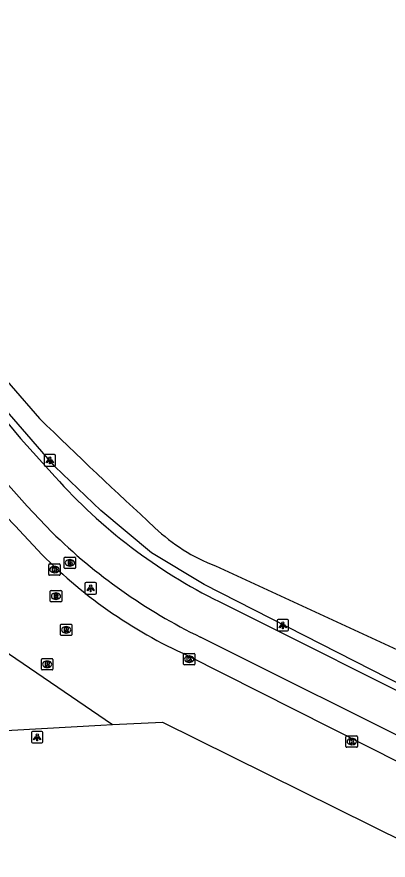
# Model space of a CAD drawing. Extents: x 155018 to 156648, y 383980 to 385733.
# Drawn here: x 156061.5 to 156093.8, y 385177.2 to 385250.7 of the extents above; entities that cross this region are included whole.
import ezdxf

# ---------------------------------------------------------------- set-up
doc = ezdxf.new("R2010")
doc.units = 0
for name, color, linetype in [('IMGEO_Berm_groen', 7, 'Continuous'), ('IMGEO_Brandkraan', 7, 'Continuous'), ('IMGEO_Fietspad_gesloten', 7, 'Continuous'), ('IMGEO_Gemengd_bos', 7, 'Continuous'), ('IMGEO_Kolk', 7, 'Continuous'), ('IMGEO_Lichtpunt', 7, 'Continuous'), ('IMGEO_Rijbaan_lokaal_gesloten', 7, 'Continuous'), ('IMGEO_Rijbaan_lokaal_open', 7, 'Continuous'), ('IMGEO_Rioolput', 7, 'Continuous')]:
    doc.layers.add(name, color=color, linetype=linetype)

msp = doc.modelspace()

# ---------------------------------------------------------------- linework, layer by layer
at = {"layer": 'IMGEO_Berm_groen'}
msp.add_lwpolyline([(156102.546, 385188.598), (156077.76, 385201.237), (156073.183, 385203.997), (156068.77, 385207.699), (156064.755, 385211.524), (156060.823, 385216.091), (156052.553, 385226.326), (156042.069, 385239.075), (156026.166, 385258.048)], dxfattribs=at)
at = {"layer": 'IMGEO_Brandkraan'}
for p, q in [((156065.575, 385202.708), (156065.575, 385203.56)), ((156065.65, 385203.634), (156066.502, 385203.634)), ((156066.063, 385203.414), (156066.088, 385203.414)), ((156066.576, 385203.56), (156066.576, 385202.708)), ((156066.502, 385202.634), (156065.65, 385202.634)), ((156066.086, 385202.854), (156066.061, 385202.854))]:
    msp.add_line(p, q, dxfattribs=at)
for points in [[(156065.575, 385202.708), (156065.575, 385203.56)], [(156065.65, 385203.634), (156066.502, 385203.634)], [(156065.923, 385203.334), (156065.923, 385202.934), (156066.136, 385202.934)], [(156066.154, 385203.334), (156065.923, 385203.334)], [(156066.102, 385203.253), (156066.048, 385203.253), (156066.048, 385203.177)], [(156066.576, 385203.56), (156066.576, 385202.708)], [(156066.502, 385202.634), (156065.65, 385202.634)], [(156066.048, 385203.177), (156066.101, 385203.177)], [(156066.11, 385203.101), (156066.048, 385203.101), (156066.048, 385203.02)], [(156066.048, 385203.02), (156066.11, 385203.02)]]:
    msp.add_lwpolyline(points, dxfattribs=at)
for centre, radius, start, end in [((156065.652, 385203.558), 0.0765, 91.55205, 178.44795), ((156065.652, 385203.558), 0.0765, 91.55205, 178.44795), ((156066.103, 385203.215), 0.0379, 267.82845, 90.93552), ((156066.158, 385203.189), 0.145, 59.4692, 91.53667), ((156066.183, 385203.236), 0.0922, 285.51372, 58.15012), ((156066.5, 385203.558), 0.0765, 1.55205, 88.44795), ((156066.5, 385203.558), 0.0765, 1.55205, 88.44795), ((156065.652, 385202.71), 0.0765, 181.55205, 268.44795), ((156065.652, 385202.71), 0.0765, 181.55205, 268.44795), ((156066.111, 385203.06), 0.0404, 269.87594, 90.50774), ((156066.142, 385203.185), 0.251, 268.66757, 293.53466), ((156066.188, 385203.044), 0.105, 301.31148, 78.98903), ((156066.5, 385202.71), 0.0765, 271.55205, 358.44795), ((156066.5, 385202.71), 0.0765, 271.55205, 358.44795)]:
    msp.add_arc(centre, radius, start, end, dxfattribs=at)
for centre, major_axis, ratio, start_param, end_param in [((156066.062, 385203.134), (-0.387, 0.002), 0.722429, 4.712389, 7.853982), ((156066.087, 385203.134), (-0.39, 0.002), 0.717154, 1.570796, 4.712389)]:
    msp.add_ellipse(centre, major_axis=major_axis, ratio=ratio, start_param=start_param, end_param=end_param, dxfattribs=at)
at = {"layer": 'IMGEO_Fietspad_gesloten'}
for points in [[(156064.494, 385205.821), (156062.35, 385208.067), (156059.041, 385211.757), (156023.23, 385255.044), (156021.958, 385256.389)], [(156026.511, 385256.663), (156061.779, 385213.971), (156064.786, 385210.637)], [(156079.089, 385199.75), (156099.612, 385189.479), (156105.997, 385186.096)], [(156104.409, 385182.922), (156098.172, 385186.301), (156077.46, 385196.651)]]:
    msp.add_lwpolyline(points, dxfattribs=at)
for centre, radius, start, end in [((156099.984, 385242.04), 47.171, 221.73887, 243.7066), ((156099.083, 385240.976), 49.318, 225.46539, 243.99609)]:
    msp.add_arc(centre, radius, start, end, dxfattribs=at)
at = {"layer": 'IMGEO_Gemengd_bos'}
for points in [[(156026.166, 385258.048), (156030.003, 385255.014), (156036.796, 385247.271), (156051.061, 385229.962), (156063.426, 385215.728)], [(156078.75, 385202.879), (156099.91, 385193.108)]]:
    msp.add_lwpolyline(points, dxfattribs=at)
for centre, radius, start, end in [((156381.674, 385541.565), 455.469, 225.67507, 227.4184), ((156084.333, 385217.571), 15.717, 226.35902, 249.19294)]:
    msp.add_arc(centre, radius, start, end, dxfattribs=at)
at = {"layer": 'IMGEO_Kolk'}
for p, q in [((156064.225, 385202.122), (156064.225, 385202.974)), ((156064.3, 385203.048), (156065.152, 385203.048)), ((156064.713, 385202.828), (156064.738, 385202.828)), ((156065.226, 385202.974), (156065.226, 385202.122)), ((156065.152, 385202.048), (156064.3, 385202.048)), ((156064.736, 385202.268), (156064.711, 385202.268)), ((156075.973, 385194.307), (156075.973, 385195.159)), ((156076.048, 385195.233), (156076.9, 385195.233)), ((156076.974, 385195.159), (156076.974, 385194.307)), ((156076.484, 385194.453), (156076.459, 385194.453)), ((156076.461, 385195.013), (156076.486, 385195.013)), ((156076.9, 385194.233), (156076.048, 385194.233)), ((156090.131, 385187.122), (156090.131, 385187.974)), ((156090.206, 385188.048), (156091.058, 385188.048)), ((156090.619, 385187.828), (156090.644, 385187.828)), ((156091.132, 385187.974), (156091.132, 385187.122)), ((156091.058, 385187.048), (156090.206, 385187.048)), ((156090.642, 385187.268), (156090.617, 385187.268))]:
    msp.add_line(p, q, dxfattribs=at)
for points in [[(156064.225, 385202.122), (156064.225, 385202.974)], [(156064.3, 385203.048), (156065.152, 385203.048)], [(156064.546, 385202.748), (156064.669, 385202.748), (156064.669, 385202.597), (156064.799, 385202.748), (156064.963, 385202.748), (156064.817, 385202.597), (156064.97, 385202.348), (156064.818, 385202.348), (156064.733, 385202.512), (156064.669, 385202.445), (156064.669, 385202.348), (156064.546, 385202.348), (156064.546, 385202.748)], [(156065.226, 385202.974), (156065.226, 385202.122)], [(156065.152, 385202.048), (156064.3, 385202.048)], [(156075.973, 385194.307), (156075.973, 385195.159)], [(156076.048, 385195.233), (156076.9, 385195.233)], [(156076.974, 385195.159), (156076.974, 385194.307)], [(156076.294, 385194.933), (156076.417, 385194.933), (156076.417, 385194.782), (156076.547, 385194.933), (156076.711, 385194.933), (156076.565, 385194.782), (156076.718, 385194.533), (156076.566, 385194.533), (156076.481, 385194.697), (156076.417, 385194.63), (156076.417, 385194.533), (156076.294, 385194.533), (156076.294, 385194.933)], [(156076.9, 385194.233), (156076.048, 385194.233)], [(156090.131, 385187.122), (156090.131, 385187.974)], [(156090.206, 385188.048), (156091.058, 385188.048)], [(156091.132, 385187.974), (156091.132, 385187.122)], [(156091.058, 385187.048), (156090.206, 385187.048)], [(156090.452, 385187.748), (156090.575, 385187.748), (156090.575, 385187.597), (156090.705, 385187.748), (156090.869, 385187.748), (156090.723, 385187.597), (156090.876, 385187.348), (156090.724, 385187.348), (156090.639, 385187.512), (156090.575, 385187.445), (156090.575, 385187.348), (156090.452, 385187.348), (156090.452, 385187.748)]]:
    msp.add_lwpolyline(points, dxfattribs=at)
for centre, start, end in [((156064.302, 385202.972), 91.55205, 178.44795), ((156064.302, 385202.972), 91.55205, 178.44795), ((156065.15, 385202.972), 1.55205, 88.44795), ((156065.15, 385202.972), 1.55205, 88.44795), ((156064.302, 385202.124), 181.55205, 268.44795), ((156064.302, 385202.124), 181.55205, 268.44795), ((156065.15, 385202.124), 271.55205, 358.44795), ((156065.15, 385202.124), 271.55205, 358.44795), ((156076.05, 385195.157), 91.55205, 178.44795), ((156076.05, 385195.157), 91.55205, 178.44795), ((156076.898, 385195.157), 1.55205, 88.44795), ((156076.898, 385195.157), 1.55205, 88.44795), ((156076.05, 385194.309), 181.55205, 268.44795), ((156076.05, 385194.309), 181.55205, 268.44795), ((156076.898, 385194.309), 271.55205, 358.44795), ((156076.898, 385194.309), 271.55205, 358.44795), ((156090.208, 385187.972), 91.55205, 178.44795), ((156090.208, 385187.972), 91.55205, 178.44795), ((156091.056, 385187.972), 1.55205, 88.44795), ((156091.056, 385187.972), 1.55205, 88.44795), ((156090.208, 385187.124), 181.55205, 268.44795), ((156090.208, 385187.124), 181.55205, 268.44795), ((156091.056, 385187.124), 271.55205, 358.44795), ((156091.056, 385187.124), 271.55205, 358.44795)]:
    msp.add_arc(centre, 0.0765, start, end, dxfattribs=at)
for centre, major_axis, ratio, start_param, end_param in [((156064.712, 385202.548), (-0.387, 0.002), 0.722429, 4.712389, 7.853982), ((156064.737, 385202.548), (-0.39, 0.002), 0.717154, 1.570796, 4.712389), ((156076.46, 385194.733), (-0.387, 0.002), 0.722429, 4.712389, 7.853982), ((156076.485, 385194.733), (-0.39, 0.002), 0.717154, 1.570796, 4.712389), ((156090.618, 385187.548), (-0.387, 0.002), 0.722429, 4.712389, 7.853982), ((156090.643, 385187.548), (-0.39, 0.002), 0.717154, 1.570796, 4.712389)]:
    msp.add_ellipse(centre, major_axis=major_axis, ratio=ratio, start_param=start_param, end_param=end_param, dxfattribs=at)
at = {"layer": 'IMGEO_Lichtpunt'}
for p, q in [((156063.829, 385212.479), (156063.829, 385211.672)), ((156063.829, 385212.479), (156063.829, 385211.672)), ((156064.731, 385212.574), (156063.923, 385212.574)), ((156064.731, 385212.574), (156063.923, 385212.574)), ((156064.825, 385211.672), (156064.825, 385212.479)), ((156064.825, 385211.672), (156064.825, 385212.479)), ((156063.923, 385211.578), (156064.731, 385211.578)), ((156063.923, 385211.578), (156064.731, 385211.578)), ((156067.385, 385201.316), (156067.385, 385200.509)), ((156067.385, 385201.316), (156067.385, 385200.509)), ((156068.287, 385201.411), (156067.479, 385201.411)), ((156068.287, 385201.411), (156067.479, 385201.411)), ((156068.381, 385200.509), (156068.381, 385201.316)), ((156068.381, 385200.509), (156068.381, 385201.316)), ((156067.479, 385200.415), (156068.287, 385200.415)), ((156067.479, 385200.415), (156068.287, 385200.415)), ((156084.128, 385198.099), (156084.128, 385197.292)), ((156084.128, 385198.099), (156084.128, 385197.292)), ((156085.03, 385198.194), (156084.222, 385198.194)), ((156085.03, 385198.194), (156084.222, 385198.194)), ((156085.124, 385197.292), (156085.124, 385198.099)), ((156085.124, 385197.292), (156085.124, 385198.099)), ((156084.222, 385197.198), (156085.03, 385197.198)), ((156084.222, 385197.198), (156085.03, 385197.198)), ((156062.728, 385188.329), (156062.728, 385187.522)), ((156062.728, 385188.329), (156062.728, 385187.522)), ((156063.63, 385188.424), (156062.822, 385188.424)), ((156063.63, 385188.424), (156062.822, 385188.424)), ((156063.724, 385187.522), (156063.724, 385188.329)), ((156063.724, 385187.522), (156063.724, 385188.329)), ((156062.822, 385187.428), (156063.63, 385187.428)), ((156062.822, 385187.428), (156063.63, 385187.428))]:
    msp.add_line(p, q, dxfattribs=at)
for points in [[(156064.203, 385212.143), (156064.242, 385212.115), (156064.054, 385211.853), (156064.016, 385211.88), (156064.203, 385212.143)], [(156064.305, 385212.095), (156064.352, 385212.095), (156064.352, 385211.773), (156064.305, 385211.773), (156064.305, 385212.095)], [(156064.415, 385212.115), (156064.453, 385212.142), (156064.64, 385211.88), (156064.601, 385211.852), (156064.415, 385212.115)], [(156067.759, 385200.98), (156067.798, 385200.952), (156067.61, 385200.69), (156067.572, 385200.717), (156067.759, 385200.98)], [(156067.861, 385200.932), (156067.908, 385200.932), (156067.908, 385200.61), (156067.861, 385200.61), (156067.861, 385200.932)], [(156067.971, 385200.952), (156068.009, 385200.979), (156068.196, 385200.717), (156068.157, 385200.689), (156067.971, 385200.952)], [(156084.502, 385197.763), (156084.541, 385197.735), (156084.353, 385197.473), (156084.315, 385197.5), (156084.502, 385197.763)], [(156084.604, 385197.715), (156084.651, 385197.715), (156084.651, 385197.393), (156084.604, 385197.393), (156084.604, 385197.715)], [(156084.714, 385197.735), (156084.752, 385197.762), (156084.939, 385197.5), (156084.9, 385197.472), (156084.714, 385197.735)], [(156063.102, 385187.993), (156063.141, 385187.965), (156062.953, 385187.703), (156062.915, 385187.73), (156063.102, 385187.993)], [(156063.204, 385187.945), (156063.251, 385187.945), (156063.251, 385187.623), (156063.204, 385187.623), (156063.204, 385187.945)], [(156063.314, 385187.965), (156063.352, 385187.992), (156063.539, 385187.73), (156063.5, 385187.702), (156063.314, 385187.965)]]:
    msp.add_lwpolyline(points, dxfattribs=at)
for centre in [(156064.328, 385212.277), (156067.884, 385201.114), (156084.627, 385197.897), (156063.227, 385188.127)]:
    msp.add_circle(centre, 0.0994, dxfattribs=at)
for centre, start, end in [((156063.923, 385212.479), 90, 180), ((156063.923, 385212.479), 90, 180), ((156064.731, 385212.479), 0, 90), ((156064.731, 385212.479), 0, 90), ((156063.923, 385211.672), 180, 270), ((156063.923, 385211.672), 180, 270), ((156064.731, 385211.672), 270, 0), ((156064.731, 385211.672), 270, 360), ((156067.479, 385201.316), 90, 180), ((156067.479, 385201.316), 90, 180), ((156068.287, 385201.316), 0, 90), ((156068.287, 385201.316), 0, 90), ((156067.479, 385200.509), 180, 270), ((156067.479, 385200.509), 180, 270), ((156068.287, 385200.509), 270, 0), ((156068.287, 385200.509), 270, 360), ((156084.222, 385198.099), 90, 180), ((156084.222, 385198.099), 90, 180), ((156085.03, 385198.099), 0, 90), ((156085.03, 385198.099), 0, 90), ((156084.222, 385197.292), 180, 270), ((156084.222, 385197.292), 180, 270), ((156085.03, 385197.292), 270, 0), ((156085.03, 385197.292), 270, 360), ((156062.822, 385188.329), 90, 180), ((156062.822, 385188.329), 90, 180), ((156063.63, 385188.329), 0, 90), ((156063.63, 385188.329), 0, 90), ((156062.822, 385187.522), 180, 270), ((156062.822, 385187.522), 180, 270), ((156063.63, 385187.522), 270, 0), ((156063.63, 385187.522), 270, 360)]:
    msp.add_arc(centre, 0.0946, start, end, dxfattribs=at)
at = {"layer": 'IMGEO_Rijbaan_lokaal_gesloten'}
for points in [[(156063.27, 385204.234), (156061.665, 385205.986)], [(156058.949, 385196.424), (156069.8, 385189.037)], [(156101.261, 385182.433), (156076.364, 385195.035)], [(156069.8, 385189.037), (156074.14, 385189.25), (156098.428, 385177.207)]]:
    msp.add_lwpolyline(points, dxfattribs=at)
for centre, radius, start, end in [((156149.823, 385290.754), 122.301, 220.56785, 223.87693), ((156093.889, 385233.899), 42.633, 224.09337, 245.72782)]:
    msp.add_arc(centre, radius, start, end, dxfattribs=at)
at = {"layer": 'IMGEO_Rijbaan_lokaal_open'}
msp.add_lwpolyline([(156027.063, 385186.632), (156034.237, 385187.03), (156050.64, 385187.957), (156068.78, 385188.987), (156069.8, 385189.037)], dxfattribs=at)
at = {"layer": 'IMGEO_Rioolput'}
for p, q in [((156064.36, 385199.801), (156064.36, 385200.653)), ((156064.435, 385200.727), (156065.287, 385200.727)), ((156064.848, 385200.507), (156064.873, 385200.507)), ((156065.361, 385200.653), (156065.361, 385199.801)), ((156065.287, 385199.727), (156064.435, 385199.727)), ((156064.871, 385199.947), (156064.846, 385199.947)), ((156065.247, 385196.866), (156065.247, 385197.718)), ((156065.322, 385197.792), (156066.174, 385197.792)), ((156065.735, 385197.572), (156065.76, 385197.572)), ((156066.248, 385197.718), (156066.248, 385196.866)), ((156066.174, 385196.792), (156065.322, 385196.792)), ((156065.758, 385197.012), (156065.733, 385197.012)), ((156063.593, 385193.864), (156063.593, 385194.716)), ((156063.668, 385194.79), (156064.52, 385194.79)), ((156064.081, 385194.57), (156064.106, 385194.57)), ((156064.594, 385194.716), (156064.594, 385193.864)), ((156064.52, 385193.79), (156063.668, 385193.79)), ((156064.104, 385194.01), (156064.079, 385194.01))]:
    msp.add_line(p, q, dxfattribs=at)
for points in [[(156064.36, 385199.801), (156064.36, 385200.653)], [(156064.435, 385200.727), (156065.287, 385200.727)], [(156064.949, 385200.425), (156064.697, 385200.427), (156064.697, 385200.027)], [(156064.875, 385200.346), (156064.821, 385200.346), (156064.821, 385200.265)], [(156064.821, 385200.265), (156064.873, 385200.265)], [(156065.361, 385200.653), (156065.361, 385199.801)], [(156065.287, 385199.727), (156064.435, 385199.727)], [(156064.697, 385200.027), (156064.821, 385200.027), (156064.821, 385200.189), (156064.832, 385200.189)], [(156064.879, 385200.16), (156064.95, 385200.027), (156065.09, 385200.027), (156065.025, 385200.153)], [(156065.247, 385196.866), (156065.247, 385197.718)], [(156065.322, 385197.792), (156066.174, 385197.792)], [(156065.836, 385197.49), (156065.584, 385197.492), (156065.584, 385197.092)], [(156065.762, 385197.411), (156065.708, 385197.411), (156065.708, 385197.33)], [(156065.708, 385197.33), (156065.76, 385197.33)], [(156066.248, 385197.718), (156066.248, 385196.866)], [(156066.174, 385196.792), (156065.322, 385196.792)], [(156065.584, 385197.092), (156065.708, 385197.092), (156065.708, 385197.254), (156065.719, 385197.254)], [(156065.766, 385197.225), (156065.837, 385197.092), (156065.977, 385197.092), (156065.912, 385197.218)], [(156063.593, 385193.864), (156063.593, 385194.716)], [(156063.668, 385194.79), (156064.52, 385194.79)], [(156064.182, 385194.488), (156063.93, 385194.49), (156063.93, 385194.09)], [(156064.108, 385194.409), (156064.054, 385194.409), (156064.054, 385194.328)], [(156064.594, 385194.716), (156064.594, 385193.864)], [(156064.52, 385193.79), (156063.668, 385193.79)], [(156063.93, 385194.09), (156064.054, 385194.09), (156064.054, 385194.252), (156064.065, 385194.252)], [(156064.054, 385194.328), (156064.106, 385194.328)], [(156064.112, 385194.223), (156064.183, 385194.09), (156064.323, 385194.09), (156064.258, 385194.216)]]:
    msp.add_lwpolyline(points, dxfattribs=at)
for centre, radius, start, end in [((156064.437, 385200.651), 0.0765, 91.55205, 178.44795), ((156064.437, 385200.651), 0.0765, 91.55205, 178.44795), ((156064.857, 385200.454), 0.19, 274.7715, 282.96867), ((156064.881, 385200.25), 0.0964, 77.00612, 93.18647), ((156064.895, 385200.307), 0.0378, 276.66336, 79.67722), ((156064.948, 385200.315), 0.109, 350.36119, 89.41601), ((156064.946, 385200.315), 0.112, 277.58423, 350.98172), ((156065.285, 385200.651), 0.0765, 1.55205, 88.44795), ((156065.285, 385200.651), 0.0765, 1.55205, 88.44795), ((156064.437, 385199.803), 0.0765, 181.55205, 268.44795), ((156064.437, 385199.803), 0.0765, 181.55205, 268.44795), ((156064.831, 385200.136), 0.0533, 26.02933, 88.69889), ((156064.93, 385200.1), 0.108, 29.51342, 73.79051), ((156065.285, 385199.803), 0.0765, 271.55205, 358.44795), ((156065.285, 385199.803), 0.0765, 271.55205, 358.44795), ((156065.324, 385197.716), 0.0765, 91.55205, 178.44795), ((156065.324, 385197.716), 0.0765, 91.55205, 178.44795), ((156065.744, 385197.519), 0.19, 274.7715, 282.96867), ((156065.768, 385197.315), 0.0964, 77.00612, 93.18647), ((156065.782, 385197.372), 0.0378, 276.66336, 79.67722), ((156065.835, 385197.38), 0.109, 350.36119, 89.41601), ((156065.833, 385197.38), 0.112, 277.58423, 350.98172), ((156066.172, 385197.716), 0.0765, 1.55205, 88.44795), ((156066.172, 385197.716), 0.0765, 1.55205, 88.44795), ((156065.324, 385196.868), 0.0765, 181.55205, 268.44795), ((156065.324, 385196.868), 0.0765, 181.55205, 268.44795), ((156065.718, 385197.201), 0.0533, 26.02933, 88.69889), ((156065.817, 385197.165), 0.108, 29.51342, 73.79051), ((156066.172, 385196.868), 0.0765, 271.55205, 358.44795), ((156066.172, 385196.868), 0.0765, 271.55205, 358.44795), ((156063.67, 385194.714), 0.0765, 91.55205, 178.44795), ((156063.67, 385194.714), 0.0765, 91.55205, 178.44795), ((156064.114, 385194.313), 0.0964, 77.00612, 93.18647), ((156064.128, 385194.37), 0.0378, 276.66336, 79.67722), ((156064.181, 385194.378), 0.109, 350.36119, 89.41601), ((156064.518, 385194.714), 0.0765, 1.55205, 88.44795), ((156064.518, 385194.714), 0.0765, 1.55205, 88.44795), ((156063.67, 385193.866), 0.0765, 181.55205, 268.44795), ((156063.67, 385193.866), 0.0765, 181.55205, 268.44795), ((156064.064, 385194.199), 0.0533, 26.02933, 88.69889), ((156064.09, 385194.517), 0.19, 274.7715, 282.96867), ((156064.179, 385194.378), 0.112, 277.58423, 350.98172), ((156064.163, 385194.163), 0.108, 29.51342, 73.79051), ((156064.518, 385193.866), 0.0765, 271.55205, 358.44795), ((156064.518, 385193.866), 0.0765, 271.55205, 358.44795)]:
    msp.add_arc(centre, radius, start, end, dxfattribs=at)
for centre, major_axis, ratio, start_param, end_param in [((156064.847, 385200.227), (-0.387, 0.002), 0.722429, 4.712389, 7.853982), ((156064.872, 385200.227), (-0.39, 0.002), 0.717154, 1.570796, 4.712389), ((156065.734, 385197.292), (-0.387, 0.002), 0.722429, 4.712389, 7.853982), ((156065.759, 385197.292), (-0.39, 0.002), 0.717154, 1.570796, 4.712389), ((156064.08, 385194.29), (-0.387, 0.002), 0.722429, 4.712389, 7.853982), ((156064.105, 385194.29), (-0.39, 0.002), 0.717154, 1.570796, 4.712389)]:
    msp.add_ellipse(centre, major_axis=major_axis, ratio=ratio, start_param=start_param, end_param=end_param, dxfattribs=at)

doc.saveas('drawing.dxf')
